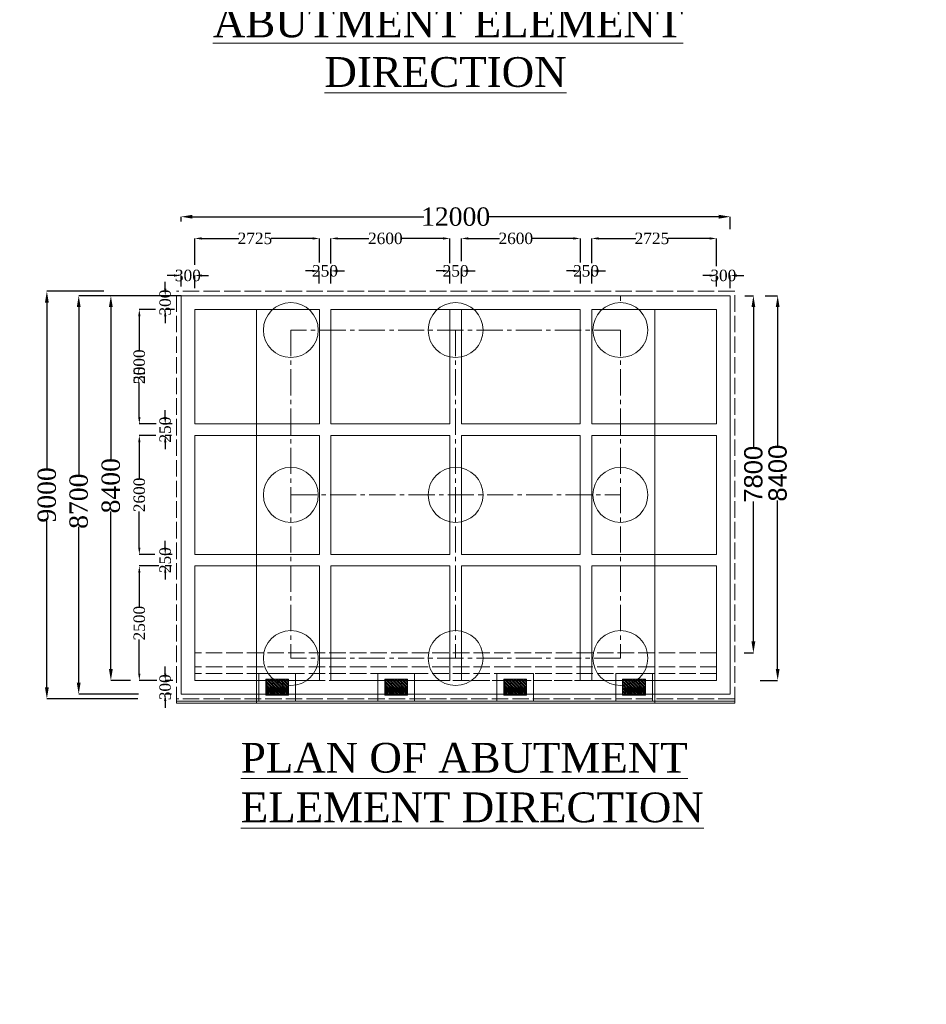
# Model space of a CAD drawing. Header units: millimetres. Extents: x -20950785 to 389010297, y -11535949 to 14056629.
# Tile 479 of 654: x 16058250 to 16097871, y -434621 to -391624. Entities that reach past the tile are written whole.
import ezdxf

# ---------------------------------------------------------------- set-up
doc = ezdxf.new("R2010")
doc.units = ezdxf.units.MM
doc.header["$LTSCALE"] = 60
doc.header["$MEASUREMENT"] = 0
for name, pattern in [('ACAD_ISO02W100', [15, 12, -3]), ('CENTER2', [28.575, 19.05, -3.175, 3.175, -3.175]), ('HIDDEN', [0.375, 0.25, -0.125])]:
    doc.linetypes.add(name, pattern=pattern)
doc.layers.add('TEXT', color=7, linetype='Continuous')
doc.styles.add('PDF Arial Bold', font='times.ttf')
doc.dimstyles.get("Standard").update_dxf_attribs({"dimtxt": 400, "dimasz": 215, "dimexe": 0.18, "dimexo": 0.0625, "dimgap": 0.09, "dimtad": 0, "dimtih": 1, "dimtoh": 1, "dimdec": 0, "dimzin": 4, "dimdsep": 46, "dimtxsty": 'Standard', "dimblk": 'OPEN90', "dimcen": 0, "dimadec": 0, "dimazin": 1, "dimtfac": 1, "dimtdec": 0, "dimtix": 1, "dimtofl": 0, "dimtmove": 0, "dimatfit": 3, "dimldrblk": 'OPEN30', "dimfxl": 1, "dimtolj": 1, "dimtzin": 0, "dimarcsym": 0})

# ---------------------------------------------------------------- blocks, each defined once
blk = doc.blocks.new('*D2333')
at = {"color": 0, "linetype": 'Continuous', "lineweight": -2, "ltscale": 2, "transparency": 16777216}
for p, q in [((16089935, -403676), (16090314, -403676)), ((16090314, -404176), (16090314, -410287)), ((16090314, -418776), (16090314, -412666)), ((16089904, -419276), (16090314, -419276))]:
    blk.add_line(p, q, dxfattribs=at)
at = {"color": 0, "linetype": 'Continuous', "lineweight": 9, "ltscale": 2, "transparency": 16777216}
for points in [[(16090230, -404176), (16090397, -404176), (16090314, -403676)], [(16090230, -418776), (16090397, -418776), (16090314, -419276)]]:
    blk.add_solid(points, dxfattribs=at)
at = {"layer": 'Defpoints', "color": 0, "linetype": 'Continuous', "lineweight": 9, "ltscale": 2, "transparency": 16777216}
for p in [(16089935, -403676), (16089904, -419276), (16090314, -419276)]:
    blk.add_point(p, dxfattribs=at)
at = {"color": 0, "linetype": 'Continuous', "lineweight": 9, "ltscale": 2, "transparency": 16777216, "insert": (16090314, -411476), "char_height": 800, "attachment_point": 5, "rotation": 90, "style": 'PDF Arial Bold'}
blk.add_mtext('\\A1;{\\fArial|b0|i0|c0|p34;7800}', dxfattribs=at)
blk = doc.blocks.new('*D2334')
at = {"color": 0, "linetype": 'Continuous', "lineweight": -2, "ltscale": 2, "transparency": 16777216}
for p, q in [((16090828, -403676), (16091374, -403676)), ((16091374, -404176), (16091374, -410232)), ((16091374, -419976), (16091374, -412619)), ((16090611, -420476), (16091374, -420476))]:
    blk.add_line(p, q, dxfattribs=at)
at = {"color": 0, "linetype": 'Continuous', "lineweight": 9, "ltscale": 2, "transparency": 16777216}
for points in [[(16091291, -404176), (16091457, -404176), (16091374, -403676)], [(16091291, -419976), (16091457, -419976), (16091374, -420476)]]:
    blk.add_solid(points, dxfattribs=at)
at = {"layer": 'Defpoints', "color": 0, "linetype": 'Continuous', "lineweight": 9, "ltscale": 2, "transparency": 16777216}
for p in [(16090828, -403676), (16090611, -420476), (16091374, -420476)]:
    blk.add_point(p, dxfattribs=at)
at = {"color": 0, "linetype": 'Continuous', "lineweight": 9, "ltscale": 2, "transparency": 16777216, "insert": (16091374, -411426), "char_height": 800, "attachment_point": 5, "rotation": 90, "style": 'PDF Arial Bold'}
blk.add_mtext('\\A1;{\\fArial|b0|i0|c0|p34;8400}', dxfattribs=at)
blk = doc.blocks.new('*D2335')
at = {"color": 0, "linetype": 'Continuous', "lineweight": -2, "ltscale": 2, "transparency": 16777216}
for p, q in [((16065301, -400443), (16065301, -400228)), ((16065801, -400228), (16075914, -400228)), ((16088801, -400228), (16078687, -400228)), ((16089301, -400768), (16089301, -400228))]:
    blk.add_line(p, q, dxfattribs=at)
at = {"color": 0, "linetype": 'Continuous', "lineweight": 9, "ltscale": 2, "transparency": 16777216}
for points in [[(16065801, -400145), (16065801, -400311), (16065301, -400228)], [(16088801, -400145), (16088801, -400311), (16089301, -400228)]]:
    blk.add_solid(points, dxfattribs=at)
at = {"layer": 'Defpoints', "color": 0, "linetype": 'Continuous', "lineweight": 9, "ltscale": 2, "transparency": 16777216}
for p in [(16065301, -400228), (16065301, -400443), (16089301, -400768)]:
    blk.add_point(p, dxfattribs=at)
at = {"color": 0, "linetype": 'Continuous', "lineweight": 9, "ltscale": 2, "transparency": 16777216, "insert": (16077301, -400228), "char_height": 800, "attachment_point": 5, "style": 'PDF Arial Bold'}
blk.add_mtext('\\A1;12000', dxfattribs=at)
blk = doc.blocks.new('*D2336')
at = {"color": 0, "linetype": 'Continuous', "lineweight": -2, "ltscale": 2, "transparency": 16777216}
for p, q in [((16083251, -402261), (16083251, -401177)), ((16083551, -401177), (16085174, -401177)), ((16088401, -401177), (16086586, -401177)), ((16088701, -402383), (16088701, -401177))]:
    blk.add_line(p, q, dxfattribs=at)
at = {"color": 0, "linetype": 'Continuous', "lineweight": 9, "ltscale": 2, "transparency": 16777216}
for points in [[(16083551, -401127), (16083551, -401227), (16083251, -401177)], [(16088401, -401127), (16088401, -401227), (16088701, -401177)]]:
    blk.add_solid(points, dxfattribs=at)
at = {"layer": 'Defpoints', "color": 0, "linetype": 'Continuous', "lineweight": 9, "ltscale": 2, "transparency": 16777216}
for p in [(16083251, -401177), (16083251, -402261), (16088701, -402383)]:
    blk.add_point(p, dxfattribs=at)
at = {"color": 0, "linetype": 'Continuous', "lineweight": 9, "ltscale": 2, "transparency": 16777216, "insert": (16085880, -401177), "char_height": 500, "attachment_point": 5, "style": 'PDF Arial Bold'}
blk.add_mtext('\\A1;2725', dxfattribs=at)
blk = doc.blocks.new('*D2337')
at = {"color": 0, "linetype": 'Continuous', "lineweight": -2, "ltscale": 2, "transparency": 16777216}
for p, q in [((16077551, -402171), (16077551, -401177)), ((16077851, -401177), (16079212, -401177)), ((16082451, -401177), (16080647, -401177)), ((16082751, -402228), (16082751, -401177))]:
    blk.add_line(p, q, dxfattribs=at)
at = {"color": 0, "linetype": 'Continuous', "lineweight": 9, "ltscale": 2, "transparency": 16777216}
for points in [[(16077851, -401127), (16077851, -401227), (16077551, -401177)], [(16082451, -401127), (16082451, -401227), (16082751, -401177)]]:
    blk.add_solid(points, dxfattribs=at)
at = {"layer": 'Defpoints', "color": 0, "linetype": 'Continuous', "lineweight": 9, "ltscale": 2, "transparency": 16777216}
for p in [(16077551, -401177), (16077551, -402171), (16082751, -402228)]:
    blk.add_point(p, dxfattribs=at)
at = {"color": 0, "linetype": 'Continuous', "lineweight": 9, "ltscale": 2, "transparency": 16777216, "insert": (16079930, -401177), "char_height": 500, "attachment_point": 5, "style": 'PDF Arial Bold'}
blk.add_mtext('\\A1;2600', dxfattribs=at)
blk = doc.blocks.new('*D2338')
at = {"color": 0, "linetype": 'Continuous', "lineweight": -2, "ltscale": 2, "transparency": 16777216}
for p, q in [((16071851, -402275), (16071851, -401177)), ((16072151, -401177), (16073512, -401177)), ((16076751, -401177), (16074947, -401177)), ((16077051, -402252), (16077051, -401177))]:
    blk.add_line(p, q, dxfattribs=at)
at = {"color": 0, "linetype": 'Continuous', "lineweight": 9, "ltscale": 2, "transparency": 16777216}
for points in [[(16072151, -401127), (16072151, -401227), (16071851, -401177)], [(16076751, -401127), (16076751, -401227), (16077051, -401177)]]:
    blk.add_solid(points, dxfattribs=at)
at = {"layer": 'Defpoints', "color": 0, "linetype": 'Continuous', "lineweight": 9, "ltscale": 2, "transparency": 16777216}
for p in [(16071851, -401177), (16071851, -402275), (16077051, -402252)]:
    blk.add_point(p, dxfattribs=at)
at = {"color": 0, "linetype": 'Continuous', "lineweight": 9, "ltscale": 2, "transparency": 16777216, "insert": (16074230, -401177), "char_height": 500, "attachment_point": 5, "style": 'PDF Arial Bold'}
blk.add_mtext('\\A1;2600', dxfattribs=at)
blk = doc.blocks.new('*D2339')
at = {"color": 0, "linetype": 'Continuous', "lineweight": -2, "ltscale": 2, "transparency": 16777216}
for p, q in [((16065901, -402323), (16065901, -401177)), ((16066201, -401177), (16067824, -401177)), ((16071051, -401177), (16069236, -401177)), ((16071351, -402227), (16071351, -401177))]:
    blk.add_line(p, q, dxfattribs=at)
at = {"color": 0, "linetype": 'Continuous', "lineweight": 9, "ltscale": 2, "transparency": 16777216}
for points in [[(16066201, -401127), (16066201, -401227), (16065901, -401177)], [(16071051, -401127), (16071051, -401227), (16071351, -401177)]]:
    blk.add_solid(points, dxfattribs=at)
at = {"layer": 'Defpoints', "color": 0, "linetype": 'Continuous', "lineweight": 9, "ltscale": 2, "transparency": 16777216}
for p in [(16065901, -401177), (16065901, -402323), (16071351, -402227)]:
    blk.add_point(p, dxfattribs=at)
at = {"color": 0, "linetype": 'Continuous', "lineweight": 9, "ltscale": 2, "transparency": 16777216, "insert": (16068530, -401177), "char_height": 500, "attachment_point": 5, "style": 'PDF Arial Bold'}
blk.add_mtext('\\A1;2725', dxfattribs=at)
blk = doc.blocks.new('*D2340')
at = {"color": 0, "linetype": 'Continuous', "lineweight": -2, "ltscale": 2, "transparency": 16777216}
for p, q in [((16082451, -402595), (16082151, -402595)), ((16082751, -403138), (16082751, -402595)), ((16083251, -403149), (16083251, -402595)), ((16083551, -402595), (16083851, -402595))]:
    blk.add_line(p, q, dxfattribs=at)
at = {"color": 0, "linetype": 'Continuous', "lineweight": 9, "ltscale": 2, "transparency": 16777216}
for points in [[(16082451, -402545), (16082451, -402645), (16082751, -402595)], [(16083551, -402545), (16083551, -402645), (16083251, -402595)]]:
    blk.add_solid(points, dxfattribs=at)
at = {"layer": 'Defpoints', "color": 0, "linetype": 'Continuous', "lineweight": 9, "ltscale": 2, "transparency": 16777216}
for p in [(16082751, -402595), (16082751, -403138), (16083251, -403149)]:
    blk.add_point(p, dxfattribs=at)
at = {"color": 0, "linetype": 'Continuous', "lineweight": 9, "ltscale": 2, "transparency": 16777216, "insert": (16083001, -402595), "char_height": 500, "attachment_point": 5, "style": 'PDF Arial Bold'}
blk.add_mtext('\\A1;250', dxfattribs=at)
blk = doc.blocks.new('*D2341')
at = {"color": 0, "linetype": 'Continuous', "lineweight": -2, "ltscale": 2, "transparency": 16777216}
for p, q in [((16076751, -402595), (16076451, -402595)), ((16077051, -403138), (16077051, -402595)), ((16077551, -403149), (16077551, -402595)), ((16077851, -402595), (16078151, -402595))]:
    blk.add_line(p, q, dxfattribs=at)
at = {"color": 0, "linetype": 'Continuous', "lineweight": 9, "ltscale": 2, "transparency": 16777216}
for points in [[(16076751, -402545), (16076751, -402645), (16077051, -402595)], [(16077851, -402545), (16077851, -402645), (16077551, -402595)]]:
    blk.add_solid(points, dxfattribs=at)
at = {"layer": 'Defpoints', "color": 0, "linetype": 'Continuous', "lineweight": 9, "ltscale": 2, "transparency": 16777216}
for p in [(16077051, -402595), (16077051, -403138), (16077551, -403149)]:
    blk.add_point(p, dxfattribs=at)
at = {"color": 0, "linetype": 'Continuous', "lineweight": 9, "ltscale": 2, "transparency": 16777216, "insert": (16077301, -402595), "char_height": 500, "attachment_point": 5, "style": 'PDF Arial Bold'}
blk.add_mtext('\\A1;250', dxfattribs=at)
blk = doc.blocks.new('*D2342')
at = {"color": 0, "linetype": 'Continuous', "lineweight": -2, "ltscale": 2, "transparency": 16777216}
for p, q in [((16071044, -402595), (16070744, -402595)), ((16071344, -403138), (16071344, -402595)), ((16071844, -403149), (16071844, -402595)), ((16072144, -402595), (16072444, -402595))]:
    blk.add_line(p, q, dxfattribs=at)
at = {"color": 0, "linetype": 'Continuous', "lineweight": 9, "ltscale": 2, "transparency": 16777216}
for points in [[(16071044, -402545), (16071044, -402645), (16071344, -402595)], [(16072144, -402545), (16072144, -402645), (16071844, -402595)]]:
    blk.add_solid(points, dxfattribs=at)
at = {"layer": 'Defpoints', "color": 0, "linetype": 'Continuous', "lineweight": 9, "ltscale": 2, "transparency": 16777216}
for p in [(16071344, -402595), (16071344, -403138), (16071844, -403149)]:
    blk.add_point(p, dxfattribs=at)
at = {"color": 0, "linetype": 'Continuous', "lineweight": 9, "ltscale": 2, "transparency": 16777216, "insert": (16071594, -402595), "char_height": 500, "attachment_point": 5, "style": 'PDF Arial Bold'}
blk.add_mtext('\\A1;250', dxfattribs=at)
blk = doc.blocks.new('*D2343')
at = {"color": 0, "linetype": 'Continuous', "lineweight": -2, "ltscale": 2, "transparency": 16777216}
for p, q in [((16088401, -402795), (16088101, -402795)), ((16088701, -403279), (16088701, -402795)), ((16089300, -403349), (16089300, -402795)), ((16089600, -402795), (16089900, -402795))]:
    blk.add_line(p, q, dxfattribs=at)
at = {"color": 0, "linetype": 'Continuous', "lineweight": 9, "ltscale": 2, "transparency": 16777216}
for points in [[(16088401, -402745), (16088401, -402845), (16088701, -402795)], [(16089600, -402745), (16089600, -402845), (16089300, -402795)]]:
    blk.add_solid(points, dxfattribs=at)
at = {"layer": 'Defpoints', "color": 0, "linetype": 'Continuous', "lineweight": 9, "ltscale": 2, "transparency": 16777216}
for p in [(16088701, -402795), (16088701, -403279), (16089300, -403349)]:
    blk.add_point(p, dxfattribs=at)
at = {"color": 0, "linetype": 'Continuous', "lineweight": 9, "ltscale": 2, "transparency": 16777216, "insert": (16089000, -402795), "char_height": 500, "attachment_point": 5, "style": 'PDF Arial Bold'}
blk.add_mtext('\\A1;300', dxfattribs=at)
blk = doc.blocks.new('*D2344')
at = {"color": 0, "linetype": 'Continuous', "lineweight": -2, "ltscale": 2, "transparency": 16777216}
for p, q in [((16065001, -402795), (16064701, -402795)), ((16065301, -403279), (16065301, -402795)), ((16065900, -403349), (16065900, -402795)), ((16066200, -402795), (16066500, -402795))]:
    blk.add_line(p, q, dxfattribs=at)
at = {"color": 0, "linetype": 'Continuous', "lineweight": 9, "ltscale": 2, "transparency": 16777216}
for points in [[(16065001, -402745), (16065001, -402845), (16065301, -402795)], [(16066200, -402745), (16066200, -402845), (16065900, -402795)]]:
    blk.add_solid(points, dxfattribs=at)
at = {"layer": 'Defpoints', "color": 0, "linetype": 'Continuous', "lineweight": 9, "ltscale": 2, "transparency": 16777216}
for p in [(16065301, -402795), (16065301, -403279), (16065900, -403349)]:
    blk.add_point(p, dxfattribs=at)
at = {"color": 0, "linetype": 'Continuous', "lineweight": 9, "ltscale": 2, "transparency": 16777216, "insert": (16065600, -402795), "char_height": 500, "width": 1681.9, "attachment_point": 5, "style": 'PDF Arial Bold'}
blk.add_mtext('\\A1;300', dxfattribs=at)
blk = doc.blocks.new('*D2345')
at = {"color": 0, "linetype": 'Continuous', "lineweight": -2, "ltscale": 2, "transparency": 16777216}
for p, q in [((16064183, -404276), (16063479, -404276)), ((16063479, -404576), (16063479, -406069)), ((16063479, -408976), (16063479, -407484)), ((16064215, -409276), (16063479, -409276))]:
    blk.add_line(p, q, dxfattribs=at)
at = {"color": 0, "linetype": 'Continuous', "lineweight": 9, "ltscale": 2, "transparency": 16777216}
for points in [[(16063429, -404576), (16063529, -404576), (16063479, -404276)], [(16063429, -408976), (16063529, -408976), (16063479, -409276)]]:
    blk.add_solid(points, dxfattribs=at)
at = {"layer": 'Defpoints', "color": 0, "linetype": 'Continuous', "lineweight": 9, "ltscale": 2, "transparency": 16777216}
for p in [(16064183, -404276), (16063479, -409276), (16064215, -409276)]:
    blk.add_point(p, dxfattribs=at)
at = {"color": 0, "linetype": 'Continuous', "lineweight": 9, "ltscale": 2, "transparency": 16777216, "insert": (16063479, -406777), "char_height": 500, "attachment_point": 5, "rotation": 90, "style": 'PDF Arial Bold'}
blk.add_mtext('\\A1;5000', dxfattribs=at)
blk = doc.blocks.new('*D2346')
at = {"color": 0, "linetype": 'Continuous', "lineweight": -2, "ltscale": 2, "transparency": 16777216}
for p, q in [((16064183, -404276), (16063479, -404276)), ((16063479, -404576), (16063479, -406059)), ((16063479, -408976), (16063479, -407494)), ((16064215, -409276), (16063479, -409276))]:
    blk.add_line(p, q, dxfattribs=at)
at = {"color": 0, "linetype": 'Continuous', "lineweight": 9, "ltscale": 2, "transparency": 16777216}
for points in [[(16063429, -404576), (16063529, -404576), (16063479, -404276)], [(16063429, -408976), (16063529, -408976), (16063479, -409276)]]:
    blk.add_solid(points, dxfattribs=at)
at = {"layer": 'Defpoints', "color": 0, "linetype": 'Continuous', "lineweight": 9, "ltscale": 2, "transparency": 16777216}
for p in [(16064183, -404276), (16063479, -409276), (16064215, -409276)]:
    blk.add_point(p, dxfattribs=at)
at = {"color": 0, "linetype": 'Continuous', "lineweight": 9, "ltscale": 2, "transparency": 16777216, "insert": (16063479, -406777), "char_height": 500, "attachment_point": 5, "rotation": 90, "style": 'PDF Arial Bold'}
blk.add_mtext('\\A1;2500', dxfattribs=at)
blk = doc.blocks.new('*D2347')
at = {"color": 0, "linetype": 'Continuous', "lineweight": -2, "ltscale": 2, "transparency": 16777216}
for p, q in [((16064327, -415476), (16063479, -415476)), ((16063479, -415776), (16063479, -417259)), ((16063479, -420176), (16063479, -418694)), ((16064248, -420476), (16063479, -420476))]:
    blk.add_line(p, q, dxfattribs=at)
at = {"color": 0, "linetype": 'Continuous', "lineweight": 9, "ltscale": 2, "transparency": 16777216}
for points in [[(16063429, -415776), (16063529, -415776), (16063479, -415476)], [(16063429, -420176), (16063529, -420176), (16063479, -420476)]]:
    blk.add_solid(points, dxfattribs=at)
at = {"layer": 'Defpoints', "color": 0, "linetype": 'Continuous', "lineweight": 9, "ltscale": 2, "transparency": 16777216}
for p in [(16064327, -415476), (16063479, -420476), (16064248, -420476)]:
    blk.add_point(p, dxfattribs=at)
at = {"color": 0, "linetype": 'Continuous', "lineweight": 9, "ltscale": 2, "transparency": 16777216, "insert": (16063479, -417976), "char_height": 500, "attachment_point": 5, "rotation": 90, "style": 'PDF Arial Bold'}
blk.add_mtext('\\A1;2500', dxfattribs=at)
blk = doc.blocks.new('*D2348')
at = {"color": 0, "linetype": 'Continuous', "lineweight": -2, "ltscale": 2, "transparency": 16777216}
for p, q in [((16064199, -409776), (16063479, -409776)), ((16063479, -410076), (16063479, -411659)), ((16063479, -414676), (16063479, -413094)), ((16064154, -414976), (16063479, -414976))]:
    blk.add_line(p, q, dxfattribs=at)
at = {"color": 0, "linetype": 'Continuous', "lineweight": 9, "ltscale": 2, "transparency": 16777216}
for points in [[(16063429, -410076), (16063529, -410076), (16063479, -409776)], [(16063429, -414676), (16063529, -414676), (16063479, -414976)]]:
    blk.add_solid(points, dxfattribs=at)
at = {"layer": 'Defpoints', "color": 0, "linetype": 'Continuous', "lineweight": 9, "ltscale": 2, "transparency": 16777216}
for p in [(16064199, -409776), (16063479, -414976), (16064154, -414976)]:
    blk.add_point(p, dxfattribs=at)
at = {"color": 0, "linetype": 'Continuous', "lineweight": 9, "ltscale": 2, "transparency": 16777216, "insert": (16063479, -412376), "char_height": 500, "attachment_point": 5, "rotation": 90, "style": 'PDF Arial Bold'}
blk.add_mtext('\\A1;2600', dxfattribs=at)
blk = doc.blocks.new('*D2349')
at = {"color": 0, "linetype": 'Continuous', "lineweight": -2, "ltscale": 2, "transparency": 16777216}
for p, q in [((16064610, -408976), (16064610, -408676)), ((16064917, -409276), (16064610, -409276)), ((16064888, -409776), (16064610, -409776)), ((16064610, -410076), (16064610, -410376))]:
    blk.add_line(p, q, dxfattribs=at)
at = {"color": 0, "linetype": 'Continuous', "lineweight": 9, "ltscale": 2, "transparency": 16777216}
for points in [[(16064560, -408976), (16064660, -408976), (16064610, -409276)], [(16064560, -410076), (16064660, -410076), (16064610, -409776)]]:
    blk.add_solid(points, dxfattribs=at)
at = {"layer": 'Defpoints', "color": 0, "linetype": 'Continuous', "lineweight": 9, "ltscale": 2, "transparency": 16777216}
for p in [(16064917, -409276), (16064610, -409776), (16064888, -409776)]:
    blk.add_point(p, dxfattribs=at)
at = {"color": 0, "linetype": 'Continuous', "lineweight": 9, "ltscale": 2, "transparency": 16777216, "insert": (16064610, -409526), "char_height": 500, "attachment_point": 5, "rotation": 90, "style": 'PDF Arial Bold'}
blk.add_mtext('\\A1;250', dxfattribs=at)
blk = doc.blocks.new('*D2350')
at = {"color": 0, "linetype": 'Continuous', "lineweight": -2, "ltscale": 2, "transparency": 16777216}
for p, q in [((16064610, -414676), (16064610, -414376)), ((16064917, -414976), (16064610, -414976)), ((16064888, -415476), (16064610, -415476)), ((16064610, -415776), (16064610, -416076))]:
    blk.add_line(p, q, dxfattribs=at)
at = {"color": 0, "linetype": 'Continuous', "lineweight": 9, "ltscale": 2, "transparency": 16777216}
for points in [[(16064560, -414676), (16064660, -414676), (16064610, -414976)], [(16064560, -415776), (16064660, -415776), (16064610, -415476)]]:
    blk.add_solid(points, dxfattribs=at)
at = {"layer": 'Defpoints', "color": 0, "linetype": 'Continuous', "lineweight": 9, "ltscale": 2, "transparency": 16777216}
for p in [(16064917, -414976), (16064610, -415476), (16064888, -415476)]:
    blk.add_point(p, dxfattribs=at)
at = {"color": 0, "linetype": 'Continuous', "lineweight": 9, "ltscale": 2, "transparency": 16777216, "insert": (16064610, -415227), "char_height": 500, "attachment_point": 5, "rotation": 90, "style": 'PDF Arial Bold'}
blk.add_mtext('\\A1;250', dxfattribs=at)
blk = doc.blocks.new('*D2351')
at = {"color": 0, "linetype": 'Continuous', "lineweight": -2, "ltscale": 2, "transparency": 16777216}
for p, q in [((16064610, -403376), (16064610, -403076)), ((16064955, -403676), (16064610, -403676)), ((16065013, -404276), (16064610, -404276)), ((16064610, -404576), (16064610, -404876))]:
    blk.add_line(p, q, dxfattribs=at)
at = {"color": 0, "linetype": 'Continuous', "lineweight": 9, "ltscale": 2, "transparency": 16777216}
for points in [[(16064560, -403376), (16064660, -403376), (16064610, -403676)], [(16064560, -404576), (16064660, -404576), (16064610, -404276)]]:
    blk.add_solid(points, dxfattribs=at)
at = {"layer": 'Defpoints', "color": 0, "linetype": 'Continuous', "lineweight": 9, "ltscale": 2, "transparency": 16777216}
for p in [(16064955, -403676), (16064610, -404276), (16065013, -404276)]:
    blk.add_point(p, dxfattribs=at)
at = {"color": 0, "linetype": 'Continuous', "lineweight": 9, "ltscale": 2, "transparency": 16777216, "insert": (16064610, -403977), "char_height": 500, "attachment_point": 5, "rotation": 90, "style": 'PDF Arial Bold'}
blk.add_mtext('\\A1;300', dxfattribs=at)
blk = doc.blocks.new('*D2352')
at = {"color": 0, "linetype": 'Continuous', "lineweight": -2, "ltscale": 2, "transparency": 16777216}
for p, q in [((16064610, -420176), (16064610, -419876)), ((16064947, -420476), (16064610, -420476)), ((16064888, -421076), (16064610, -421076)), ((16064610, -421376), (16064610, -421676))]:
    blk.add_line(p, q, dxfattribs=at)
at = {"color": 0, "linetype": 'Continuous', "lineweight": 9, "ltscale": 2, "transparency": 16777216}
for points in [[(16064560, -420176), (16064660, -420176), (16064610, -420476)], [(16064560, -421376), (16064660, -421376), (16064610, -421076)]]:
    blk.add_solid(points, dxfattribs=at)
at = {"layer": 'Defpoints', "color": 0, "linetype": 'Continuous', "lineweight": 9, "ltscale": 2, "transparency": 16777216}
for p in [(16064947, -420476), (16064610, -421076), (16064888, -421076)]:
    blk.add_point(p, dxfattribs=at)
at = {"color": 0, "linetype": 'Continuous', "lineweight": 9, "ltscale": 2, "transparency": 16777216, "insert": (16064610, -420776), "char_height": 500, "attachment_point": 5, "rotation": 90, "style": 'PDF Arial Bold'}
blk.add_mtext('\\A1;300', dxfattribs=at)
blk = doc.blocks.new('*D2353')
at = {"color": 0, "linetype": 'Continuous', "lineweight": -2, "ltscale": 2, "transparency": 16777216}
for p, q in [((16061924, -403476), (16059438, -403476)), ((16059438, -403976), (16059438, -411240)), ((16059438, -420776), (16059438, -413513)), ((16063411, -421276), (16059438, -421276))]:
    blk.add_line(p, q, dxfattribs=at)
at = {"color": 0, "linetype": 'Continuous', "lineweight": 9, "ltscale": 2, "transparency": 16777216}
for points in [[(16059354, -403976), (16059521, -403976), (16059438, -403476)], [(16059354, -420776), (16059521, -420776), (16059438, -421276)]]:
    blk.add_solid(points, dxfattribs=at)
at = {"layer": 'Defpoints', "color": 0, "linetype": 'Continuous', "lineweight": 9, "ltscale": 2, "transparency": 16777216}
for p in [(16061924, -403476), (16059438, -421276), (16063412, -421276)]:
    blk.add_point(p, dxfattribs=at)
at = {"color": 0, "linetype": 'Continuous', "lineweight": 9, "ltscale": 2, "transparency": 16777216, "insert": (16059438, -412376), "char_height": 800, "attachment_point": 5, "rotation": 90, "style": 'PDF Arial Bold'}
blk.add_mtext('\\A1;9000', dxfattribs=at)
blk = doc.blocks.new('*D2354')
at = {"color": 0, "linetype": 'Continuous', "lineweight": -2, "ltscale": 2, "transparency": 16777216}
for p, q in [((16063045, -403676), (16062235, -403676)), ((16062235, -404176), (16062235, -410852)), ((16062235, -419976), (16062235, -413101)), ((16063096, -420476), (16062235, -420476))]:
    blk.add_line(p, q, dxfattribs=at)
at = {"color": 0, "linetype": 'Continuous', "lineweight": 9, "ltscale": 2, "transparency": 16777216}
for points in [[(16062151, -404176), (16062318, -404176), (16062235, -403676)], [(16062151, -419976), (16062318, -419976), (16062235, -420476)]]:
    blk.add_solid(points, dxfattribs=at)
at = {"layer": 'Defpoints', "color": 0, "linetype": 'Continuous', "lineweight": 9, "ltscale": 2, "transparency": 16777216}
for p in [(16063045, -403676), (16062235, -420476), (16063096, -420476)]:
    blk.add_point(p, dxfattribs=at)
at = {"color": 0, "linetype": 'Continuous', "lineweight": 9, "ltscale": 2, "transparency": 16777216, "insert": (16062235, -411976), "char_height": 800, "attachment_point": 5, "rotation": 90, "style": 'PDF Arial Bold'}
blk.add_mtext('\\A1;8400', dxfattribs=at)
blk = doc.blocks.new('*D2355')
at = {"color": 0, "linetype": 'Continuous', "lineweight": -2, "ltscale": 2, "transparency": 16777216}
for p, q in [((16065301, -403676), (16060830, -403676)), ((16060830, -404176), (16060830, -411527)), ((16060830, -420576), (16060830, -413776)), ((16063440, -421076), (16060830, -421076))]:
    blk.add_line(p, q, dxfattribs=at)
at = {"color": 0, "linetype": 'Continuous', "lineweight": 9, "ltscale": 2, "transparency": 16777216}
for points in [[(16060746, -404176), (16060913, -404176), (16060830, -403676)], [(16060746, -420576), (16060913, -420576), (16060830, -421076)]]:
    blk.add_solid(points, dxfattribs=at)
at = {"layer": 'Defpoints', "color": 0, "linetype": 'Continuous', "lineweight": 9, "ltscale": 2, "transparency": 16777216}
for p in [(16065301, -403676), (16060830, -421076), (16063441, -421076)]:
    blk.add_point(p, dxfattribs=at)
at = {"color": 0, "linetype": 'Continuous', "lineweight": 9, "ltscale": 2, "transparency": 16777216, "insert": (16060830, -412651), "char_height": 800, "attachment_point": 5, "rotation": 90, "style": 'PDF Arial Bold'}
blk.add_mtext('\\A1;8700', dxfattribs=at)

msp = doc.modelspace()

# ---------------------------------------------------------------- hatches: boundary and pattern name
at = {"linetype": 'Continuous', "lineweight": 9, "ltscale": 2}
h = msp.add_hatch(dxfattribs=at)
h.set_pattern_fill('GOST_GROUND', scale=10, angle=-90)
h.set_pattern_definition([(315, (19082357.7, 21984520.5), (-3e-14, -141.42135624), [200]), (315, (19082357.7, 21984490.5), (-3e-14, -141.42135624), [200]), (315, (19082357.7, 21984460.5), (-3e-14, -141.42135624), [200])])
h.paths.add_polyline_path([(16069000.7, -420426.5), (16069000.7, -421126.5), (16070000.7, -421126.5), (16070000.7, -420426.5)])
h = msp.add_hatch(dxfattribs=at)
h.set_pattern_fill('GOST_GROUND', scale=10, angle=-90)
h.set_pattern_definition([(315, (19087557.7, 21984520.5), (-3e-14, -141.42135624), [200]), (315, (19087557.7, 21984490.5), (-3e-14, -141.42135624), [200]), (315, (19087557.7, 21984460.5), (-3e-14, -141.42135624), [200])])
h.paths.add_polyline_path([(16074200.7, -420426.5), (16074200.7, -421126.5), (16075200.7, -421126.5), (16075200.7, -420426.5)])
h = msp.add_hatch(dxfattribs=at)
h.set_pattern_fill('GOST_GROUND', scale=10, angle=-90)
h.set_pattern_definition([(315, (19092757.7, 21984520.5), (-3e-14, -141.42135624), [200]), (315, (19092757.7, 21984490.5), (-3e-14, -141.42135624), [200]), (315, (19092757.7, 21984460.5), (-3e-14, -141.42135624), [200])])
h.paths.add_polyline_path([(16079400.7, -420426.5), (16079400.7, -421126.5), (16080400.7, -421126.5), (16080400.7, -420426.5)])
h = msp.add_hatch(dxfattribs=at)
h.set_pattern_fill('GOST_GROUND', scale=10, angle=-90)
h.set_pattern_definition([(315, (19097957.7, 21984520.5), (-3e-14, -141.42135624), [200]), (315, (19097957.7, 21984490.5), (-3e-14, -141.42135624), [200]), (315, (19097957.7, 21984460.5), (-3e-14, -141.42135624), [200])])
h.paths.add_polyline_path([(16084600.7, -420426.5), (16084600.7, -421126.5), (16085600.7, -421126.5), (16085600.7, -420426.5)])

# ---------------------------------------------------------------- linework, layer by layer
at = {"color": 7, "linetype": 'ACAD_ISO02W100', "lineweight": 9}
for p, q in [((16065100.7, -421476.5), (16065100.7, -403476.5)), ((16089500.7, -403476.5), (16065100.7, -403476.5)), ((16089500.7, -421476.5), (16089500.7, -403476.5)), ((16088700.7, -419276.5), (16065900.7, -419276.5)), ((16088700.7, -419876.5), (16065900.7, -419876.5)), ((16088700.7, -420176.5), (16065900.7, -420176.5)), ((16065900.7, -420476.5), (16069800.7, -420476.5)), ((16088700.7, -420476.5), (16065900.7, -420476.5)), ((16089500.7, -421276.5), (16065100.7, -421276.5))]:
    msp.add_line(p, q, dxfattribs=at)
at = {"color": 7, "linetype": 'Continuous', "lineweight": 9, "ltscale": 2}
for p, q in [((16089300.7, -403676.5), (16065300.7, -403676.5)), ((16065300.7, -421076.5), (16065300.7, -403676.5)), ((16084500.7, -403898.71), (16084500.7, -403676.5)), ((16089300.7, -419426.5), (16089300.7, -403676.5)), ((16065900.7, -409276.5), (16065900.7, -404276.5)), ((16071350.7, -404276.5), (16065900.7, -404276.5)), ((16068600.7, -404276.5), (16068600.7, -421476.5)), ((16071350.7, -409276.5), (16071350.7, -404276.5)), ((16071850.7, -409276.5), (16071850.7, -404276.5)), ((16077050.7, -404276.5), (16071850.7, -404276.5)), ((16077050.7, -409276.5), (16077050.7, -404276.5)), ((16077550.7, -404276.5), (16077050.7, -404276.5)), ((16077550.7, -409276.5), (16077550.7, -404276.5)), ((16082750.7, -404276.5), (16077550.7, -404276.5)), ((16082750.7, -409276.5), (16082750.7, -404276.5)), ((16083250.7, -409276.5), (16083250.7, -404276.5)), ((16088700.7, -404276.5), (16083250.7, -404276.5)), ((16086000.7, -404276.5), (16086000.7, -421476.5)), ((16088700.7, -409276.5), (16088700.7, -404276.5)), ((16065900.7, -409276.5), (16069800.7, -409276.5)), ((16065900.7, -409276.5), (16071350.7, -409276.5)), ((16071850.7, -409276.5), (16077050.7, -409276.5)), ((16076700.7, -409276.5), (16077050.7, -409276.5)), ((16077550.7, -409276.5), (16082750.7, -409276.5)), ((16083250.7, -409276.5), (16088700.7, -409276.5)), ((16065900.7, -414976.5), (16065900.7, -409776.5)), ((16065900.7, -409776.5), (16071350.7, -409776.5)), ((16071350.7, -414976.5), (16071350.7, -409776.5)), ((16071850.7, -414976.5), (16071850.7, -409776.5)), ((16071850.7, -409776.5), (16077050.7, -409776.5)), ((16077050.7, -414976.5), (16077050.7, -409776.5)), ((16077550.7, -414976.5), (16077550.7, -409776.5)), ((16077550.7, -409776.5), (16082750.7, -409776.5)), ((16082750.7, -414976.5), (16082750.7, -409776.5)), ((16083250.7, -414976.5), (16083250.7, -409776.5)), ((16083250.7, -409776.5), (16088700.7, -409776.5)), ((16088700.7, -414976.5), (16088700.7, -409776.5)), ((16065900.7, -414976.5), (16071350.7, -414976.5)), ((16071850.7, -414976.5), (16077050.7, -414976.5)), ((16077550.7, -414976.5), (16082750.7, -414976.5)), ((16083250.7, -414976.5), (16088700.7, -414976.5)), ((16065900.7, -420476.5), (16065900.7, -415476.5)), ((16065900.7, -415476.5), (16069800.7, -415476.5)), ((16065900.7, -415476.5), (16071350.7, -415476.5)), ((16071350.7, -420476.5), (16071350.7, -415476.5)), ((16071850.7, -420476.5), (16071850.7, -415476.5)), ((16071850.7, -415476.5), (16077050.7, -415476.5)), ((16076700.7, -415476.5), (16077050.7, -415476.5)), ((16077050.7, -420476.5), (16077050.7, -415476.5)), ((16077550.7, -420476.5), (16077550.7, -415476.5)), ((16077550.7, -415476.5), (16082750.7, -415476.5)), ((16082750.7, -420476.5), (16082750.7, -415476.5)), ((16083250.7, -420476.5), (16083250.7, -415476.5)), ((16083250.7, -415476.5), (16088700.7, -415476.5)), ((16088700.7, -420476.5), (16088700.7, -415476.5)), ((16089300.7, -419426.5), (16089300.7, -421076.5)), ((16068100.7, -420476.5), (16071350.7, -420476.5)), ((16068100.7, -420476.5), (16071350.7, -420476.5)), ((16068100.7, -420476.5), (16071350.7, -420476.5)), ((16068700.7, -421376.5), (16068700.7, -420176.5)), ((16068700.7, -420176.5), (16070300.7, -420176.5)), ((16070000.7, -420426.5), (16069000.7, -420426.5)), ((16069000.7, -420426.5), (16069000.7, -421126.5)), ((16070000.7, -420426.5), (16070000.7, -421126.5)), ((16070300.7, -420176.5), (16070300.7, -421376.5)), ((16071850.7, -420476.5), (16076100.7, -420476.5)), ((16071850.7, -420476.5), (16076100.7, -420476.5)), ((16071850.7, -420476.5), (16076100.7, -420476.5)), ((16073900.7, -421376.5), (16073900.7, -420176.5)), ((16073900.7, -420176.5), (16075500.7, -420176.5)), ((16075200.7, -420426.5), (16074200.7, -420426.5)), ((16074200.7, -420426.5), (16074200.7, -421126.5)), ((16075200.7, -420426.5), (16075200.7, -421126.5)), ((16075500.7, -420176.5), (16075500.7, -421376.5)), ((16079100.7, -421376.5), (16079100.7, -420176.5)), ((16079100.7, -420176.5), (16080700.7, -420176.5)), ((16080400.7, -420426.5), (16079400.7, -420426.5)), ((16079400.7, -420426.5), (16079400.7, -421126.5)), ((16080400.7, -420426.5), (16080400.7, -421126.5)), ((16080700.7, -420176.5), (16080700.7, -421376.5)), ((16083250.7, -420476.5), (16088700.7, -420476.5)), ((16084300.7, -421376.5), (16084300.7, -420176.5)), ((16084300.7, -420176.5), (16085900.7, -420176.5)), ((16085600.7, -420426.5), (16084600.7, -420426.5)), ((16084600.7, -420426.5), (16084600.7, -421126.5)), ((16085600.7, -420426.5), (16085600.7, -421126.5)), ((16085900.7, -420176.5), (16085900.7, -421376.5)), ((16089300.7, -421076.5), (16065300.7, -421076.5)), ((16070000.7, -421126.5), (16069000.7, -421126.5)), ((16075200.7, -421126.5), (16074200.7, -421126.5)), ((16080400.7, -421126.5), (16079400.7, -421126.5)), ((16085600.7, -421126.5), (16084600.7, -421126.5)), ((16089500.7, -421376.5), (16065100.7, -421376.5)), ((16089500.7, -421476.5), (16065100.7, -421476.5)), ((16089500.7, -421476.5), (16065100.7, -421476.5)), ((16070300.7, -421376.5), (16068700.7, -421376.5)), ((16075500.7, -421376.5), (16073900.7, -421376.5)), ((16080700.7, -421376.5), (16079100.7, -421376.5)), ((16085900.7, -421376.5), (16084300.7, -421376.5))]:
    msp.add_line(p, q, dxfattribs=at)
at = {"color": 7, "linetype": 'CENTER2', "lineweight": 9}
for p, q in [((16070100.7, -405176.5), (16070100.7, -419498.71)), ((16084500.7, -405176.5), (16070100.7, -405176.5)), ((16070100.7, -405176.5), (16070100.7, -412376.5)), ((16077300.7, -405176.5), (16077300.7, -419498.71)), ((16084500.7, -405176.5), (16084500.7, -419498.71)), ((16070100.7, -412376.5), (16084500.7, -412376.5)), ((16084500.7, -419498.71), (16070100.7, -419498.71))]:
    msp.add_line(p, q, dxfattribs=at)
at = {"color": 7, "linetype": 'HIDDEN', "lineweight": 9, "ltscale": 2}
msp.add_line((16074100.7, -420476.5), (16077050.7, -420476.5), dxfattribs=at)
msp.add_line((16074100.7, -420476.5), (16077050.7, -420476.5), dxfattribs=at)
at = {"color": 7, "linetype": 'HIDDEN', "lineweight": 9, "ltscale": 20}
msp.add_line((16077550.7, -420476.5), (16082750.7, -420476.5), dxfattribs=at)
msp.add_line((16077550.7, -420476.5), (16082750.7, -420476.5), dxfattribs=at)
at = {"color": 7, "linetype": 'Continuous', "lineweight": 9, "ltscale": 2}
for centre, radius in [((16160900.55, -355869.55), 347474.95), ((16070100.7, -405176.5), 1200), ((16077300.7, -405176.5), 1200), ((16084500.7, -405176.5), 1200), ((16070100.7, -412376.5), 1200), ((16077300.7, -412376.5), 1200), ((16084500.7, -412376.5), 1200), ((16070100.7, -419498.71), 1200), ((16077300.7, -419498.71), 1200), ((16084500.7, -419498.71), 1200)]:
    msp.add_circle(centre, radius, dxfattribs=at)

# ---------------------------------------------------------------- texts
at = {"linetype": 'Continuous', "lineweight": 9, "char_height": 1300, "attachment_point": 1}
for s, insert, width in [('\\pi5418.09167,t45718.09167;{\\fTimes New Roman|b0|i0|c0|p18;\\L ELEVATION OF \\P\\pi2504.57329,t42804.57329;ABUTMENT ELEMENT \\P\\pi7381.21352,t47681.21352;DIRECTION}', (16064187.57, -388923.96), 25045.2677), ('{\\fTimes New Roman|b0|i0|c0|p18;\\LPLAN OF ABUTMENT ELEMENT DIRECTION\\Fitalicc|c0; }', (16067915.31, -423202.62), 23779.3902), ('\\pi5418.09167,t45718.09167;{\\fTimes New Roman|b0|i0|c0|p18;\\L ELEVATION OF \\P\\pi2504.57329,t42804.57329;ABUTMENT ELEMENT \\P\\pi7381.21352,t47681.21352;DIRECTION}', (13515587.71, -425737.18), 25045.2677)]:
    msp.add_mtext(s, dxfattribs=dict(at, insert=insert, width=width))
at = {"layer": 'TEXT', "linetype": 'Continuous', "lineweight": 9, "char_height": 1300, "attachment_point": 1}
for s, insert, width in [('\\pi2427.77062;{\\fTimes New Roman|b0|i0|c0|p18;\\LELEVATION OF PIER \\P\\pi3593.74034;ALONG CURRENT \\P\\pi6498.82325;DIRECTION  }', (13548850.92, -419096.5), 23280.4872), ('\\pi1974.11068;{\\fTimes New Roman|b0|i0|c0|p18;\\LELEVATION OF PIER \\P\\pi3681.82517;ALONG TRAFFIC  \\P\\pi6045.16331;DIRECTION  }', (13569493.36, -419549.21), 22373.1673)]:
    msp.add_mtext(s, dxfattribs=dict(at, insert=insert, width=width))

# ---------------------------------------------------------------- dimensions: what is measured, and where the dimension line sits
at = {"color": 7, "linetype": 'Continuous', "lineweight": 9, "ltscale": 2}
for base, p1, p2, text, override, picture, middle in [((16065300.7, -400228), (16089300.7, -400768.31), (16065300.7, -400442.64), '12000', {"dimtxt": 800, "dimasz": 500, "dimtxsty": 'PDF Arial Bold', "dimfxl": 300}, '*D2335', (16077300.7, -400228)), ((16065900.7, -401177.15), (16071350.7, -402227.15), (16065900.7, -402323.15), '2725', {"dimtxt": 500, "dimasz": 300, "dimtxsty": 'PDF Arial Bold', "dimfxl": 300}, '*D2339', (16068529.7, -401177.15)), ((16071850.7, -401177.15), (16077050.7, -402252.15), (16071850.7, -402275.15), '2600', {"dimtxt": 500, "dimasz": 300, "dimtxsty": 'PDF Arial Bold', "dimfxl": 300}, '*D2338', (16074229.7, -401177.15)), ((16077550.7, -401177.15), (16082750.7, -402228.15), (16077550.7, -402171.15), '2600', {"dimtxt": 500, "dimasz": 300, "dimtxsty": 'PDF Arial Bold', "dimfxl": 300}, '*D2337', (16079929.7, -401177.15)), ((16083250.7, -401177.15), (16088700.7, -402383.15), (16083250.7, -402261.15), '2725', {"dimtxt": 500, "dimasz": 300, "dimtxsty": 'PDF Arial Bold', "dimfxl": 300}, '*D2336', (16085879.7, -401177.15)), ((16071343.7, -402595.15), (16071843.7, -403149.15), (16071343.7, -403138.15), '250', {"dimtxt": 500, "dimasz": 300, "dimtxsty": 'PDF Arial Bold', "dimfxl": 300}, '*D2342', (16071593.7, -402595.15)), ((16077050.7, -402595.15), (16077550.7, -403149.15), (16077050.7, -403138.15), '250', {"dimtxt": 500, "dimasz": 300, "dimtxsty": 'PDF Arial Bold', "dimfxl": 300}, '*D2341', (16077300.7, -402595.15)), ((16082750.7, -402595.15), (16083250.7, -403149.15), (16082750.7, -403138.15), '250', {"dimtxt": 500, "dimasz": 300, "dimtxsty": 'PDF Arial Bold', "dimfxl": 300}, '*D2340', (16083000.7, -402595.15)), ((16065300.7, -402795.15), (16065899.7, -403349.15), (16065300.7, -403279.15), '300', {"dimtxt": 500, "dimasz": 300, "dimtxsty": 'PDF Arial Bold', "dimfxl": 300}, '*D2344', (16065600.2, -402795.15)), ((16088700.7, -402795.15), (16089299.7, -403349.15), (16088700.7, -403279.15), '300', {"dimtxt": 500, "dimasz": 300, "dimtxsty": 'PDF Arial Bold', "dimfxl": 300}, '*D2343', (16089000.2, -402795.15))]:
    dim = msp.add_linear_dim(base=base, p1=p1, p2=p2, text=text, dimstyle='Standard', override=override, dxfattribs=at)
    dim.commit()
    dim.dimension.update_dxf_attribs({"geometry": picture, "text_midpoint": middle, "dimtype": 160})
for base, p1, p2, text, picture, middle in [((16064609.7, -404276.5), (16064954.96, -403676.5), (16065012.7, -404276.5), '300', '*D2351', (16064609.7, -403976.5)), ((16063478.7, -409276.5), (16064182.7, -404276.5), (16064214.7, -409276.5), '2500', '*D2346', (16063478.7, -406776.5)), ((16064609.7, -409776.5), (16064916.7, -409276.5), (16064887.7, -409776.5), '250', '*D2349', (16064609.7, -409526.5)), ((16063478.7, -414976.5), (16064198.7, -409776.5), (16064153.7, -414976.5), '2600', '*D2348', (16063478.7, -412376.5)), ((16064609.7, -415476.5), (16064916.7, -414976.5), (16064887.7, -415476.5), '250', '*D2350', (16064609.7, -415226.5)), ((16063478.7, -420476.5), (16064326.7, -415476.5), (16064247.7, -420476.5), '2500', '*D2347', (16063478.7, -417976.5)), ((16064609.7, -421076.5), (16064946.7, -420476.5), (16064887.7, -421076.5), '300', '*D2352', (16064609.7, -420776.5))]:
    dim = msp.add_linear_dim(base=base, p1=p1, p2=p2, angle=270, text=text, dimstyle='Standard', override={"dimtxt": 500, "dimasz": 300, "dimtxsty": 'PDF Arial Bold', "dimfxl": 300}, dxfattribs=at)
    dim.commit()
    dim.dimension.update_dxf_attribs({"geometry": picture, "text_midpoint": middle, "text_rotation": 90})
for base, p1, p2, text, picture, middle in [((16059437.7, -421276.5), (16061923.7, -403476.5), (16063411.5, -421276.5), '9000', '*D2353', (16059437.7, -412376.5)), ((16060829.7, -421076.5), (16065300.7, -403676.5), (16063440.5, -421076.5), '8700', '*D2355', (16060829.7, -412651.5)), ((16062234.7, -420476.5), (16063044.7, -403676.5), (16063096.46, -420476.5), '8400', '*D2354', (16062234.7, -411976.5)), ((16090313.7, -419276.5), (16089934.7, -403676.5), (16089903.7, -419276.5), '{\\fArial|b0|i0|c0|p34;7800}', '*D2333', (16090313.7, -411476.5)), ((16091374, -420476.5), (16090827.7, -403676.5), (16090610.7, -420476.5), '{\\fArial|b0|i0|c0|p34;8400}', '*D2334', (16091374, -411425.5))]:
    dim = msp.add_linear_dim(base=base, p1=p1, p2=p2, angle=270, text=text, dimstyle='Standard', override={"dimtxt": 800, "dimasz": 500, "dimtxsty": 'PDF Arial Bold', "dimfxl": 300}, dxfattribs=at)
    dim.commit()
    dim.dimension.update_dxf_attribs({"geometry": picture, "text_midpoint": middle, "dimtype": 160, "text_rotation": 90})
dim = msp.add_linear_dim(base=(16063478.7, -409276.5), p1=(16064182.7, -404276.5), p2=(16064214.7, -409276.5), angle=270, dimstyle='Standard', override={"dimtxt": 500, "dimasz": 300, "dimtxsty": 'PDF Arial Bold', "dimfxl": 300}, dxfattribs=at)
dim.commit()
dim.dimension.update_dxf_attribs({"geometry": '*D2345', "text_midpoint": (16063478.7, -406776.5), "text_rotation": 90})

doc.saveas('drawing.dxf')
